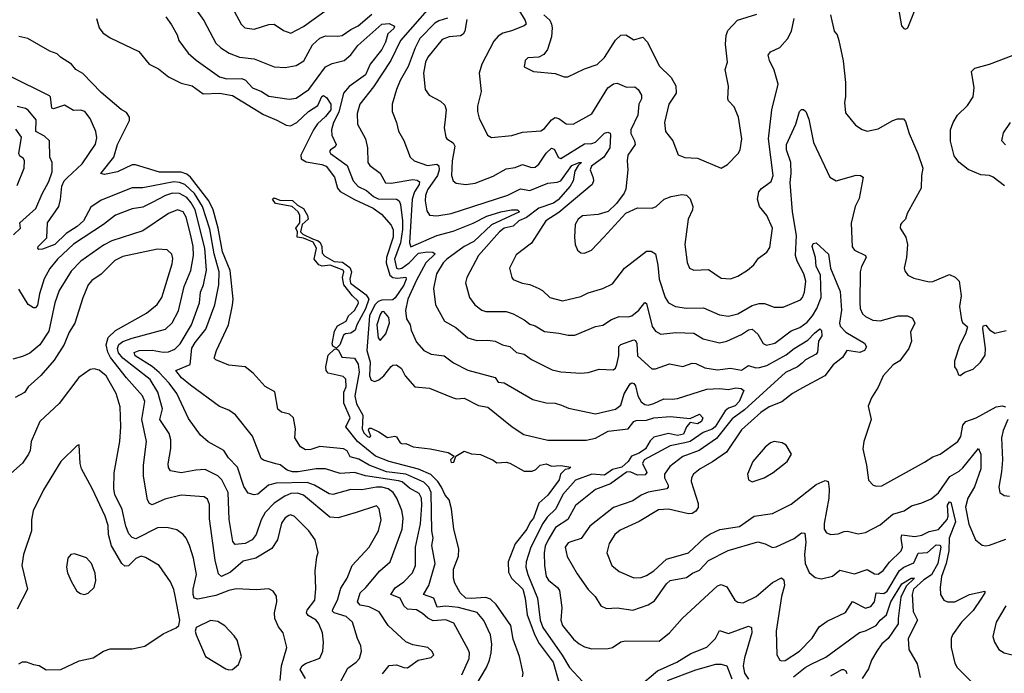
# Model space of a CAD drawing. Extents: x 1246230 to 1426786, y 660032 to 763141.
# Tile 401 of 566: x 1391219 to 1396616, y 684344 to 687929. Entities that reach past the tile are written whole.
import ezdxf

# ---------------------------------------------------------------- set-up
doc = ezdxf.new("R2010")
doc.units = 0

msp = doc.modelspace()

# ---------------------------------------------------------------- linework, layer by layer
at = {"layer": '0CON10XD'}
for points in [[(1392122.5, 688075), (1392228.2, 687925), (1392295, 687800.5), (1392321.1, 687775), (1392367.1, 687745), (1392423.2, 687723.2), (1392505, 687713.4), (1392615, 687670), (1392675, 687666.9), (1392735, 687677.9), (1392776.8, 687703.2), (1392825, 687791.8), (1392865, 687827.2), (1392895, 687840.3), (1392962.4, 687837.6), (1392987.6, 687842.4), (1393034.7, 687875.3), (1393075, 687894.6), (1393150.2, 687959.8)], [(1392394.3, 687975), (1392433.4, 687903.4), (1392453.3, 687885), (1392505, 687876.9), (1392585, 687902.7), (1392614.5, 687904.5), (1392665, 687869.5), (1392705, 687855.7), (1392775, 687892.3), (1392904.2, 687985)], [(1393465, 687996.2), (1393306.5, 687815), (1393254.5, 687705.5), (1393158.6, 687561.4), (1393084.4, 687465.6), (1393069.1, 687415), (1393070, 687355), (1393114.5, 687275), (1393125, 687226.2), (1393127.5, 687145), (1393139.2, 687129.2), (1393195, 687086.7), (1393225, 687034.5), (1393255, 687031.4), (1393375, 687052.3), (1393398.7, 687048.7), (1393410, 687040), (1393408.7, 687025), (1393383.9, 686985), (1393370.6, 686945), (1393356.7, 686705), (1393363.7, 686683.6), (1393505.8, 686744.2), (1393595, 686768.1), (1393705, 686813.4), (1393778.9, 686851.1), (1393855.9, 686874.1), (1393915.6, 686885.6), (1393947.5, 686885), (1393958.6, 686875), (1393805, 686802.9), (1393707.7, 686712.3), (1393656.4, 686685), (1393560.9, 686615), (1393540.8, 686595), (1393503.3, 686535), (1393487.2, 686455), (1393498.5, 686365), (1393546.9, 686275), (1393609.5, 686239.5), (1393675, 686182.9), (1393725, 686169.6), (1393785, 686171.2), (1393824.6, 686164.6), (1393865, 686145.5), (1393905, 686136.2), (1393942.5, 686102.5), (1393984.7, 686094.7), (1394025, 686064.5), (1394138.8, 686008.8), (1394185, 685997.1), (1394295, 685989.6), (1394335, 685993.8), (1394395, 686012.2), (1394472.1, 686007.9), (1394485, 686018), (1394492.7, 686037.3), (1394503, 686087), (1394503.2, 686136.8), (1394515, 686147.1), (1394585, 686172.3), (1394595, 686169.4), (1394602.8, 686152.8), (1394605, 686084.6), (1394685, 686014.4), (1394705, 686014.5), (1394781.3, 686041.3), (1394855, 686026.5), (1394905, 686045.4), (1394925, 686042.7), (1394975, 686019.2), (1395045, 686008.9), (1395115, 686017.1), (1395175, 686005.5), (1395215, 686031.8), (1395255, 686019.8), (1395275, 686020.3), (1395315, 686032.4), (1395420.4, 686089.6), (1395465, 686125.9), (1395539.5, 686170.5), (1395575, 686210.2), (1395605, 686233.1), (1395613.8, 686223.8), (1395616, 686195), (1395596.9, 686165), (1395591.8, 686105), (1395585, 686094.1), (1395526.6, 686063.4), (1395507.5, 686045), (1395482.2, 686025), (1395416, 685994), (1395191.5, 685788.5), (1395125, 685739.8), (1395039.1, 685630.9), (1394943.8, 685566.2), (1394855, 685533.6), (1394782.7, 685477.3), (1394753.3, 685435), (1394754.1, 685415), (1394773.1, 685375), (1394774.5, 685365), (1394767.1, 685355), (1394663.4, 685336.6), (1394625, 685320.4), (1394580.8, 685289.1), (1394475, 685252.2), (1394345, 685151.2), (1394296.6, 685083.4), (1394245, 685067.3), (1394225, 685058.6), (1394209.4, 685035), (1394219.4, 684985), (1394275, 684889.5), (1394335, 684802.9), (1394372.9, 684765), (1394404.5, 684714.5), (1394435, 684699.4), (1394495, 684703.1), (1394580.6, 684689.4), (1394665, 684720), (1394699, 684741), (1394764.1, 684835), (1394785, 684853.1), (1394875, 684869.2), (1394907.2, 684892.7), (1394945, 684910), (1394995, 684962), (1395103.2, 685016.8), (1395265, 685064.5), (1395305, 685054.4), (1395345, 685034), (1395365, 685037.5), (1395465, 685083.1), (1395505, 685114.7), (1395523.1, 685113.1), (1395527.5, 685062.5), (1395520.3, 684995), (1395525, 684946.7), (1395547, 684897), (1395578.9, 684868.9), (1395615, 684861.1), (1395675, 684877.1), (1395715, 684910), (1395795, 684889.5), (1395865, 684912.3), (1395905, 684889.1), (1395925, 684888.2), (1395952.9, 684907.1), (1395986.3, 684953.7), (1396051.8, 685015), (1396057.6, 685035), (1396050.7, 685085), (1396055, 685102.5), (1396125, 685094), (1396165, 685101.6), (1396205, 685122.1), (1396255, 685132.4), (1396302.8, 685187.2), (1396307.7, 685205), (1396304.3, 685265), (1396315, 685283.3), (1396322.9, 685282.9), (1396348.3, 685175), (1396313.4, 685085), (1396311.5, 685015), (1396297.9, 684945), (1396272.2, 684875), (1396265.5, 684815), (1396267.1, 684775), (1396285, 684744.2), (1396305.5, 684735.5), (1396345, 684736.2), (1396425, 684775.4), (1396510, 684795), (1396510, 684785), (1396492.1, 684755), (1396445, 684687.7), (1396381.1, 684625), (1396331.9, 684555), (1396325.7, 684535), (1396325.6, 684485), (1396345, 684398.8), (1396358, 684375), (1396455, 684277.8)], [(1393954.1, 687985), (1393990, 687925), (1393995.2, 687904.8), (1393984.4, 687895), (1393915, 687867.2), (1393868, 687855), (1393842.2, 687837.8), (1393818.9, 687811.1), (1393751.5, 687685), (1393738.1, 687635), (1393749.5, 687535), (1393728.5, 687455), (1393728.5, 687425), (1393738.3, 687388.3), (1393783.8, 687295), (1393805, 687282), (1393916.2, 687293.8), (1393975, 687312.5), (1394075, 687320), (1394095, 687331.1), (1394135, 687380.4), (1394155, 687392.2), (1394175, 687386.8), (1394215, 687356.7), (1394253.6, 687356.4), (1394355, 687412.2), (1394443.2, 687555), (1394475, 687577.8), (1394495, 687580.6), (1394545, 687558.9), (1394590.2, 687560.2), (1394610, 687545), (1394627.8, 687515), (1394627.9, 687495), (1394613.3, 687465), (1394606.7, 687405), (1394570, 687325), (1394569.3, 687305), (1394590, 687265), (1394593.1, 687245), (1394553.3, 687185), (1394548.9, 687155), (1394553.3, 687105), (1394541.3, 686998.7), (1394532.7, 686977.3), (1394490, 686920), (1394445, 686877.5), (1394390.3, 686859.7), (1394305, 686852.2), (1394280, 686835), (1394264.4, 686805), (1394260, 686735), (1394264.3, 686695), (1394276, 686665), (1394295, 686649.2), (1394315, 686648.6), (1394353.8, 686665), (1394420.8, 686735), (1394542.3, 686867.7), (1394605, 686897.1), (1394686.7, 686895), (1394707.5, 686905), (1394752, 686945), (1394790.2, 686959.8), (1394849.1, 686969.1), (1394875, 686966.9), (1394895, 686946), (1394909.5, 686905), (1394906.5, 686885), (1394883.6, 686835), (1394864.4, 686695), (1394877, 686597), (1394891.2, 686565), (1394915, 686554), (1394995, 686558.9), (1395065, 686511.9), (1395115, 686506.7), (1395155, 686521.9), (1395209.2, 686555), (1395242.5, 686585), (1395269.1, 686620.9), (1395315, 686654), (1395330.9, 686679.1), (1395345.4, 686785), (1395314.6, 686855), (1395274.5, 686905)], [(1394093.1, 687955), (1394125.4, 687925.4), (1394133.5, 687905), (1394138.1, 687885), (1394134.4, 687835), (1394112.5, 687765), (1394092.7, 687737.3), (1394065, 687723.8), (1394005, 687720), (1393990, 687705), (1393985, 687670), (1394035, 687643.8), (1394155, 687634.3), (1394204.2, 687615.8), (1394224.2, 687615.8), (1394315, 687660), (1394385, 687682.5), (1394425, 687721.4), (1394485, 687815.6), (1394515, 687844.3), (1394542.5, 687845), (1394585, 687818), (1394635, 687833.8), (1394660, 687805), (1394724.4, 687675), (1394790.9, 687610.9), (1394815.4, 687565.4), (1394818.1, 687525), (1394778.1, 687465), (1394754.4, 687365), (1394758.6, 687315), (1394798.6, 687265), (1394827.7, 687187.7), (1394865, 687172.9), (1394935, 687169.4), (1395065, 687113.8), (1395098.8, 687135), (1395157.5, 687195), (1395167.5, 687215), (1395177.1, 687275), (1395158.6, 687395), (1395135, 687450), (1395104.2, 687484.2), (1395101.2, 687495), (1395103.9, 687563.9), (1395086.2, 687655), (1395098.8, 687695), (1395087.8, 687795), (1395091.4, 687841.4), (1395101.1, 687868.9), (1395154.4, 687925.6), (1395260.3, 687959.7)], [(1396035, 688000), (1396053.3, 687895), (1396065, 687880), (1396075, 687877.5), (1396087.5, 687885), (1396123.9, 687976.1)], [(1391640.4, 687935), (1391654.9, 687884.9), (1391675, 687857.2), (1391715, 687830), (1391871.4, 687755), (1391929.4, 687685), (1391979.7, 687659.7), (1392035, 687614.6), (1392105, 687580.9), (1392165, 687565.3), (1392225, 687522.2), (1392315, 687526.4), (1392385, 687512.1), (1392555, 687409), (1392628.5, 687378.5), (1392679.7, 687349.7), (1392703.1, 687346.9), (1392738.8, 687365), (1392802.7, 687425), (1392852.6, 687457.4), (1392875, 687507.9), (1392885, 687512.9), (1392901.7, 687501.7), (1392925.1, 687465), (1392924.7, 687435), (1392895, 687397.2), (1392851.6, 687358.4), (1392830.3, 687325), (1392760, 687185), (1392761.2, 687165), (1392788.8, 687148.8), (1392875, 687135.2), (1392898.8, 687125), (1392944.2, 687065), (1392961, 687005), (1392976.1, 686986.1), (1393055, 686941.6), (1393156.7, 686895), (1393202.2, 686862.2), (1393255, 686801.8), (1393266.5, 686776.5), (1393266.9, 686735), (1393230.2, 686625), (1393228.8, 686595), (1393247.9, 686527.9), (1393265, 686514.5), (1393290.6, 686510.6), (1393335, 686515.9), (1393337.2, 686505), (1393325, 686473.1), (1393277.3, 686402.7), (1393265, 686392.9), (1393205, 686390.7), (1393185, 686383.6), (1393165, 686364.5), (1393136.5, 686305), (1393121.3, 686115), (1393141, 686051), (1393137.5, 685975), (1393145, 685951.8), (1393165, 685943.5), (1393186.9, 685953.1), (1393215.4, 685975), (1393255, 686027.1), (1393265, 686034.3), (1393285, 686035.7), (1393311.4, 686015), (1393332.5, 685975), (1393385, 685914.4), (1393465, 685907.7), (1393595, 685855.5), (1393615, 685850), (1393655, 685852.5), (1393735, 685811.8), (1393785, 685803.8), (1393919.4, 685695), (1393983, 685653), (1394115, 685622.1), (1394325, 685622.8), (1394375, 685633.6), (1394445, 685671.6), (1394555, 685683.8), (1394585.5, 685724.5), (1394599, 685731), (1394655, 685732.9), (1394695.2, 685745.2), (1394785, 685751.5), (1394895, 685741.2), (1394945, 685765.8), (1394964.5, 685745), (1394957.3, 685725), (1394935, 685712.9), (1394895, 685720), (1394874.6, 685695.4), (1394857.5, 685655), (1394825, 685648.6), (1394775, 685659.4), (1394695, 685638.1), (1394675, 685618.8), (1394649.6, 685575), (1394615, 685551.9), (1394573.3, 685535), (1394555.3, 685505.3), (1394520.2, 685475), (1394468.7, 685461.3), (1394425, 685431.1), (1394355, 685435.8), (1394265, 685403.8), (1394196.5, 685325), (1394157.6, 685245), (1394110.3, 685199.7), (1394087, 685165), (1394020.9, 685035), (1393995.3, 684955), (1393994.2, 684925), (1394005.2, 684885), (1394057.5, 684755), (1394072.7, 684635), (1394086.3, 684595), (1394193.1, 684443.1), (1394232.7, 684375), (1394305, 684299.4)], [(1392020.8, 687945), (1392051.4, 687901.4), (1392082.9, 687845), (1392092.2, 687815), (1392143.1, 687745), (1392186.3, 687706.3), (1392314.5, 687615), (1392355, 687603.9), (1392437.1, 687607.1), (1392456.8, 687596.8), (1392495, 687555.3), (1392544.8, 687534.8), (1392585, 687510), (1392696.9, 687493.1), (1392735, 687498.8), (1392805, 687545.4), (1392895, 687671.1), (1392931.2, 687688.8), (1392997.1, 687705), (1393035, 687735.8), (1393073.4, 687786.6), (1393205, 687903.5), (1393245, 687908.6), (1393272.9, 687892.9), (1393269.9, 687880.1), (1393237.9, 687852.1), (1393224.3, 687805.7), (1393205, 687765.5), (1393140.4, 687685), (1393115, 687625.5), (1393025, 687562), (1392994.8, 687525), (1392968.9, 687421.1), (1392939.2, 687365), (1392928.9, 687325), (1392931, 687295), (1392954.6, 687245), (1392948.4, 687231.6), (1392922.9, 687215), (1392917.8, 687205), (1392923.5, 687195), (1393015, 687128.5), (1393047.5, 687045), (1393075, 687013.2), (1393121, 686991), (1393159.1, 686959.1), (1393185, 686946.1), (1393284.4, 686944.4), (1393298.4, 686935), (1393306.2, 686915), (1393317.7, 686825), (1393317.7, 686777.7), (1393306.2, 686705), (1393274.1, 686615), (1393285, 686565.9), (1393295, 686561.3), (1393314.7, 686565.3), (1393354.9, 686595), (1393405, 686647.3), (1393455.4, 686655.4), (1393484.1, 686654.1), (1393497.3, 686645), (1393446.2, 686595), (1393395, 686500.7), (1393346.6, 686395), (1393333.8, 686333.8), (1393338.7, 686288.7), (1393360, 686255), (1393365.5, 686225), (1393395, 686160), (1393435, 686114.4), (1393475, 686093.3), (1393545.3, 686085.3), (1393596.8, 686046.8), (1393675, 686006.1), (1393825, 685965.8), (1393841.1, 685941.1), (1393875, 685936.5), (1394031.2, 685845), (1394105, 685826.5), (1394155, 685825.5), (1394188.8, 685815), (1394227.4, 685797.4), (1394375, 685767.3), (1394485, 685792.5), (1394515, 685814.5), (1394532.6, 685877.4), (1394565, 685930.5), (1394575, 685936.2), (1394585, 685933.8), (1394595, 685920), (1394607.2, 685865), (1394625, 685831.8), (1394645, 685818), (1394665, 685815.3), (1394695, 685822.7), (1394750.1, 685849.9), (1394795, 685846.9), (1394825, 685851.8), (1394985, 685901.5), (1395055, 685906.5), (1395105, 685900.7), (1395145, 685909.5), (1395174.2, 685905), (1395188.8, 685895), (1395163.2, 685835), (1395140.1, 685809.9), (1395105, 685798.8), (1395085.8, 685784.2), (1395032, 685695), (1395015, 685682.8), (1394965, 685664.9), (1394895.2, 685614.8), (1394865, 685607.1), (1394785, 685592), (1394642.5, 685515), (1394633.5, 685495), (1394656.5, 685445), (1394648.4, 685431.6), (1394605, 685430), (1394565, 685448.3), (1394545, 685447.7), (1394457, 685383), (1394375, 685351.8), (1394265, 685264.5), (1394222.9, 685187.1), (1394156.1, 685143.9), (1394115.2, 685075), (1394100.3, 685040.3), (1394093.7, 685005), (1394096.1, 684935), (1394105.9, 684875), (1394117.7, 684855), (1394167.8, 684815), (1394178.2, 684798.2), (1394190.8, 684705), (1394186.2, 684635), (1394195, 684605.8), (1394255, 684531.1), (1394285.8, 684505), (1394315, 684488.5), (1394355, 684478.5), (1394445, 684479.5), (1394468.8, 684485), (1394513.8, 684516.2), (1394537.4, 684522.6), (1394725, 684520), (1394780.8, 684565), (1394851.2, 684645), (1395045, 684823.3), (1395065, 684830), (1395095, 684817.5), (1395140, 684745), (1395155, 684734.5), (1395185, 684730), (1395256.5, 684765), (1395345, 684841.5), (1395395, 684867.5), (1395406.9, 684856.9), (1395410.6, 684825), (1395395.2, 684765), (1395365.6, 684575), (1395368.9, 684445), (1395386.4, 684416.4), (1395395, 684411.4), (1395415, 684414.5), (1395493.8, 684465), (1395563.7, 684536.4), (1395601.7, 684598.3), (1395645, 684630), (1395745, 684676.9), (1395785, 684738.1), (1395855, 684700.9), (1395885, 684709.7), (1395904.7, 684735), (1395913.6, 684785), (1395955, 684781.5), (1395975, 684794.3), (1396042.2, 684907.8), (1396065.1, 684924.9), (1396120.4, 684949.6), (1396145, 685001.8), (1396195, 685006.9), (1396242.6, 685047.4), (1396265, 685047.3), (1396268.8, 685035), (1396251.5, 684945), (1396217.1, 684882.9), (1396175, 684856.1), (1396118.9, 684805), (1396111.9, 684775), (1396116.9, 684683.1)], [(1393563.6, 687936.4), (1393517.2, 687922.8), (1393495, 687908.9), (1393412.7, 687825), (1393386.2, 687773.8), (1393348.3, 687671.7), (1393304, 687595), (1393284.2, 687545.8), (1393261.5, 687465), (1393261.5, 687425), (1393284.5, 687364.5), (1393295, 687316.7), (1393325.5, 687265.5), (1393359.4, 687175), (1393380.8, 687155), (1393455, 687128.1), (1393505, 687137.1), (1393517.5, 687127.5), (1393519.2, 687105), (1393509.3, 687075), (1393455.2, 686995), (1393443.9, 686965), (1393441.9, 686935), (1393450.8, 686880.8), (1393466.4, 686856.4), (1393505, 686853.1), (1393583.8, 686865), (1393894, 686966), (1393965, 687001.8), (1394015, 686991.6), (1394115, 687031.5), (1394165, 687036.7), (1394184.6, 687045.4), (1394245, 687128.1), (1394285, 687146), (1394298.2, 687145), (1394280.9, 687129.1), (1394262.1, 687097.9), (1394252.4, 687045), (1394236.1, 687015), (1394170, 686940), (1394145, 686921.7), (1394064.7, 686895.3), (1393997.1, 686842.9), (1393954.8, 686825), (1393925, 686796.1), (1393875.5, 686785), (1393848.8, 686765), (1393734.4, 686635), (1393670.8, 686515), (1393662.9, 686485), (1393685.4, 686405.4), (1393714.3, 686365), (1393752, 686335), (1393775, 686327.8), (1393885, 686327.5), (1393925, 686315.5), (1393985, 686282.5), (1394015, 686258.2), (1394045, 686249.5), (1394095, 686217.8), (1394175, 686210), (1394225, 686197.5), (1394262.4, 686197.6), (1394375, 686245.6), (1394415, 686253.5), (1394462.5, 686285), (1394505, 686301.2), (1394555, 686298.1), (1394575, 686304.4), (1394613.6, 686335), (1394645, 686377.8), (1394655, 686371.2), (1394686.8, 686246.8), (1394705, 686221.1), (1394733.1, 686203.1), (1394815, 686212.5), (1394915, 686208.5), (1394965, 686178), (1395055, 686156.1), (1395095, 686165.9), (1395175, 686201.2), (1395215, 686227.2), (1395235, 686231.1), (1395265, 686204.5), (1395295, 686152), (1395313.4, 686143.4), (1395358.6, 686155), (1395448.5, 686221.5), (1395495, 686240.6), (1395535, 686269.7), (1395565, 686304.7), (1395588.5, 686345), (1395612.3, 686405), (1395608.4, 686528.4), (1395585, 686575.8), (1395580.5, 686625), (1395562.8, 686685), (1395568.7, 686701.3), (1395585, 686704.4), (1395652.7, 686642.7), (1395662.7, 686565), (1395717.1, 686437.1), (1395723, 686335), (1395712.3, 686265), (1395717.2, 686247.2), (1395748.5, 686215), (1395850.8, 686155), (1395860, 686135), (1395850.6, 686115), (1395825, 686103.8), (1395753.8, 686115), (1395730, 686075), (1395678.1, 686035), (1395632.9, 685975), (1395510.7, 685909.3), (1395455, 685879.2), (1395396.5, 685833.5), (1395326.9, 685805), (1395282.3, 685775), (1395175, 685679.2), (1395092.9, 685557.1), (1395017, 685503), (1394949.5, 685465), (1394912.5, 685435), (1394900.9, 685415), (1394899.1, 685395), (1394937.5, 685275), (1394937.3, 685252.7), (1394925, 685232.5), (1394905, 685220.6), (1394885, 685217.5), (1394775, 685244.1), (1394720.4, 685239.6), (1394615, 685176.7), (1394511.5, 685128.5), (1394481.1, 685105), (1394451.1, 685055), (1394437.8, 685005), (1394464.3, 684935), (1394505, 684901.9), (1394585, 684866.4), (1394625, 684869.1), (1394655, 684879.6), (1394695, 684905.4), (1394765, 684970), (1394885.8, 685004.2), (1394975, 685088.2), (1395002.9, 685107.1), (1395057.1, 685132.9), (1395165, 685149.6), (1395245, 685205.8), (1395345, 685220), (1395448.8, 685271.2), (1395585, 685380), (1395635, 685400.8), (1395651.2, 685395), (1395656.2, 685355), (1395653.8, 685305), (1395628.2, 685165), (1395629.4, 685135), (1395642.5, 685115), (1395665, 685105.6), (1395705, 685109.5), (1395739.1, 685120.9), (1395757, 685123), (1395815, 685107.8), (1395855, 685115.6), (1395935, 685158.9), (1396005, 685216.4), (1396067.5, 685235), (1396108.3, 685261.7), (1396165, 685277.8), (1396215, 685301.2), (1396255, 685333.8), (1396317.5, 685422.5), (1396368.4, 685451.6), (1396389.1, 685470.9), (1396475, 685577.5), (1396488.4, 685545), (1396486.7, 685465), (1396453.5, 685366.5), (1396416.7, 685305), (1396403.3, 685255), (1396422.4, 685162.4), (1396458.6, 685075), (1396495, 685045.8), (1396515, 685041.9), (1396535, 685046.9), (1396625, 685080)], [(1393669.3, 687930.7), (1393658.5, 687865), (1393650, 687850), (1393635, 687840.4), (1393573.8, 687835), (1393535, 687820.3), (1393456.9, 687723.1), (1393444, 687695), (1393432.3, 687635), (1393441.5, 687545), (1393464.6, 687514.6), (1393525, 687481.4), (1393549.8, 687459.8), (1393556.5, 687435), (1393550.5, 687380.5), (1393546.7, 687335), (1393554.5, 687284.5), (1393560, 687275), (1393595, 687252.9), (1393604.2, 687235), (1393590.3, 687155), (1393586.2, 687075), (1393594.6, 687044.6), (1393611.2, 687031.2), (1393664.6, 687024.6), (1393715, 687032.5), (1393815, 687070.4), (1393885, 687110), (1393935, 687117.7), (1393975, 687134.6), (1394025, 687117.7), (1394045, 687119.2), (1394065, 687136.4), (1394105, 687196.8), (1394135, 687223.5), (1394149.3, 687219.3), (1394173.3, 687173.3), (1394185, 687168.2), (1394315, 687248.7), (1394355, 687250), (1394375, 687257.5), (1394425, 687306.5), (1394442.5, 687312.5), (1394455, 687306), (1394458.2, 687295), (1394453.5, 687225), (1394421.2, 687175), (1394353.1, 687125), (1394347.1, 687105), (1394361.9, 687061.9), (1394365.3, 687044.7), (1394357.1, 687025), (1394175, 686871.6), (1394103.3, 686825), (1394025, 686702.5), (1393940.7, 686639.3), (1393904.3, 686565), (1393916, 686515), (1393925, 686504.4), (1393973.1, 686483.1), (1394015.4, 686475.4), (1394065, 686454.3), (1394085, 686442.9), (1394124.7, 686404.7), (1394195, 686386.5), (1394295, 686411.2), (1394335, 686430.7), (1394416.2, 686453.8), (1394469.2, 686480.8), (1394534.7, 686565.3), (1394655, 686660), (1394679.8, 686659.8), (1394704.7, 686644.7), (1394717.2, 686582.8), (1394724.7, 686505), (1394756.9, 686405), (1394776.4, 686376.4), (1394813.3, 686355), (1394875, 686346.7), (1394968.1, 686348.1), (1395055, 686309.1), (1395105, 686303.1), (1395155, 686314.6), (1395235, 686360.7), (1395272.7, 686372.7), (1395302.5, 686372.5), (1395355, 686352.5), (1395405, 686352.2), (1395498.6, 686391.4), (1395510.4, 686405), (1395521.5, 686435), (1395527.6, 686495), (1395517.8, 686535), (1395481, 686605), (1395472.2, 686635), (1395476.5, 686745), (1395454.5, 686875.5), (1395441.7, 687035), (1395447.3, 687085), (1395445.3, 687144.8), (1395422.2, 687215), (1395422.3, 687245), (1395472.9, 687355), (1395494.5, 687425), (1395505, 687435.6), (1395515, 687435.6), (1395527.5, 687425), (1395545, 687383.3), (1395570.9, 687255), (1395660.8, 687065), (1395695, 687044.3), (1395805, 687076.7), (1395827.5, 687075), (1395843.3, 687065), (1395821.1, 686948.9), (1395799.6, 686905), (1395777, 686813), (1395782.6, 686682.6), (1395795.3, 686665.3), (1395855.9, 686635.9), (1395859.4, 686625), (1395834.3, 686575.7), (1395826.8, 686545), (1395824.6, 686375), (1395826.2, 686345), (1395838.9, 686315), (1395855, 686300), (1395895, 686281.1), (1395935, 686277.5), (1396035, 686304.6), (1396085, 686304.6), (1396112.2, 686292.2), (1396125.6, 686265), (1396102.9, 686215), (1396106.7, 686165), (1396092.7, 686125), (1396043.3, 686056.7), (1396007.5, 686035), (1395952, 685975), (1395925, 685912.5), (1395888, 685855), (1395870.7, 685809.3), (1395885.8, 685735), (1395845.8, 685615.8), (1395840.9, 685575), (1395861.5, 685485), (1395872.4, 685402.4), (1395896.7, 685375), (1395915, 685369.4), (1395945, 685371.1), (1396178.9, 685501.1), (1396225, 685530.6), (1396265, 685545.8), (1396360.8, 685615), (1396378, 685642), (1396388.4, 685705), (1396404.8, 685725.2), (1396462.9, 685745), (1396572, 685805), (1396605, 685811.2), (1396622.5, 685805)], [(1395274.5, 686905), (1395263.1, 686945), (1395270, 686985), (1395285, 687002.9), (1395338.3, 687041.7), (1395349.6, 687075), (1395323.4, 687275), (1395342.5, 687435), (1395376.2, 687575), (1395355, 687651.2), (1395329.5, 687705), (1395322.5, 687735), (1395335, 687752.2), (1395385, 687776.2), (1395427.1, 687822.9), (1395450.3, 687865), (1395464.1, 687935)], [(1395663.3, 687955), (1395683.3, 687865), (1395700, 687845), (1395710, 687815), (1395732.6, 687702.6), (1395745.7, 687585), (1395746, 687505), (1395740, 687475), (1395745, 687417.5), (1395799.7, 687349.7), (1395836.4, 687326.4), (1395865, 687318.1), (1395925, 687329.6), (1396005, 687376.4), (1396030, 687385), (1396064.6, 687384.6), (1396075, 687371.2), (1396093.9, 687303.9), (1396142.9, 687195), (1396169.2, 687115), (1396161.9, 687075), (1396161.4, 687005), (1396084.2, 686865), (1396075, 686833.8), (1396055, 686813.8), (1396048, 686805), (1396046, 686785), (1396075.7, 686735), (1396085.7, 686695), (1396080.6, 686625), (1396068, 686565), (1396070.5, 686550.5), (1396087.3, 686527.3), (1396120.3, 686510.3), (1396205, 686490.8), (1396225, 686493.1), (1396315, 686531.9), (1396347.1, 686517.1), (1396368.8, 686495), (1396379.2, 686415), (1396370.8, 686355), (1396382.3, 686282.3), (1396387.7, 686267.7), (1396413.8, 686243.8), (1396403.1, 686205), (1396372.5, 686145), (1396343.8, 686055), (1396342.5, 686025), (1396356.7, 686006.7), (1396365, 685980), (1396375, 685977.5), (1396400, 685995), (1396445, 686012.5), (1396485, 686050), (1396510.7, 686089.3), (1396513.8, 686125), (1396497.8, 686235), (1396500.3, 686249.7), (1396515, 686252.5), (1396535, 686227.5), (1396565, 686210), (1396626.1, 686223.9)], [(1393685, 684217.5), (1393778.8, 684375), (1393795.3, 684415), (1393803.3, 684455), (1393806.7, 684503.3), (1393800.8, 684555), (1393763.3, 684633.3), (1393726.9, 684676.9), (1393625, 684704.6), (1393555, 684711.2), (1393506.9, 684706.9), (1393489.7, 684755), (1393433.3, 684775), (1393462.7, 684825), (1393496.7, 684945), (1393477.9, 685045), (1393484.8, 685085), (1393478.5, 685125), (1393474.9, 685335), (1393462.3, 685365), (1393435, 685391.3), (1393336.6, 685436.6), (1393229.4, 685449.4), (1393135, 685484.4), (1393078.7, 685518.6), (1393030.8, 685530.8), (1393014.2, 685564.2), (1392995, 685574.6), (1392865, 685587.4), (1392815, 685571.8), (1392785, 685569.2), (1392757.8, 685585), (1392726.9, 685635), (1392730.4, 685685), (1392720, 685745), (1392698.6, 685765), (1392655, 685776.9), (1392635, 685792.5), (1392617.6, 685887.6), (1392565, 685917.5), (1392499.7, 685989.7), (1392455.5, 686025.5), (1392365, 686034), (1392295, 686062.5), (1392285, 686072.5), (1392297.5, 686115), (1392363.6, 686255), (1392386.2, 686363.8), (1392389.4, 686395), (1392372.4, 686552.4), (1392331.5, 686655), (1392307.6, 686785), (1392280.1, 686885), (1392256.3, 686935), (1392154.8, 687065), (1392135, 687080.9), (1392105, 687092.8), (1391985, 687092.1), (1391853.2, 687133.2), (1391835, 687133.5), (1391755, 687094.2), (1391685, 687078.9), (1391664.2, 687085), (1391734.6, 687175), (1391755.3, 687245), (1391821.4, 687375), (1391821.4, 687395), (1391805, 687420), (1391775, 687435.8), (1391665, 687528.6), (1391565, 687633.1), (1391526.7, 687655), (1391502.5, 687685), (1391443.3, 687723.3), (1391425, 687742), (1391385, 687755.8), (1391263.3, 687825), (1391215, 687835.7)], [(1396617.8, 687017.8), (1396555, 687065.6), (1396535, 687073.3), (1396487.6, 687077.6), (1396417.4, 687107.4), (1396366.4, 687146.4), (1396341.4, 687181.4), (1396322, 687262), (1396321.1, 687325), (1396335.7, 687365), (1396359.2, 687405), (1396415, 687458), (1396445.7, 687505), (1396451.4, 687555), (1396435.7, 687645), (1396455, 687662.2), (1396535, 687685.5), (1396665, 687733.8)], [(1393642.7, 684335), (1393683.3, 684425), (1393683.9, 684455), (1393676.9, 684475), (1393598.1, 684618.1), (1393555, 684636.2), (1393485, 684631.3), (1393456.3, 684646.3), (1393427.5, 684672.5), (1393395, 684692.1), (1393345, 684695.3), (1393324.4, 684714.4), (1393305.5, 684755.5), (1393254.5, 684775), (1393276.7, 684813.3), (1393324.2, 684845.8), (1393371.8, 684895), (1393388.8, 684935), (1393388.1, 685035), (1393416.1, 685163.9), (1393424.4, 685265), (1393422.2, 685305), (1393409, 685329), (1393355, 685360), (1393315, 685393.3), (1393295, 685400), (1393115, 685426.2), (1393055, 685444.3), (1392975, 685439.2), (1392895, 685465.3), (1392845, 685464.8), (1392745, 685447.9), (1392715, 685448.7), (1392685, 685458.6), (1392647, 685487), (1392623.4, 685493.4), (1392555, 685512.5), (1392542.7, 685522.7), (1392495, 685644.3), (1392402.2, 685762.2), (1392365, 685787.1), (1392315, 685806.9), (1392155, 685924.2), (1392106.6, 685965), (1392074.2, 686005), (1392153, 686037), (1392163.6, 686126.4), (1392181.7, 686158.3), (1392239.2, 686230.8), (1392288, 686365), (1392310.6, 686475), (1392313, 686545), (1392284.7, 686644.7), (1392260.9, 686779.1), (1392221.5, 686905), (1392178.1, 686975), (1392125, 687025.1), (1392095, 687036.6), (1392065, 687038.6), (1391895, 687005.8), (1391835, 687007.4), (1391665, 686939.2), (1391610, 686900), (1391569.5, 686825), (1391535, 686795.2), (1391473.6, 686756.4), (1391411.1, 686695), (1391345, 686669.4), (1391325, 686668.8), (1391318.8, 686675), (1391320.8, 686685), (1391368.4, 686731.6), (1391370.8, 686815), (1391433.5, 686905), (1391443.4, 686943.4), (1391449.4, 687015), (1391463.2, 687045), (1391478.6, 687061.4), (1391561.2, 687138.8), (1391634.7, 687245.3), (1391641.5, 687281.5), (1391635.7, 687315), (1391605, 687386), (1391575.7, 687425), (1391555, 687433.1), (1391515, 687430.6), (1391465, 687460.6), (1391405, 687440.6), (1391395, 687444.2), (1391387.7, 687505), (1391381.9, 687511.9), (1391165, 687618.9)], [(1391185, 686747.9), (1391223.8, 686785), (1391219.6, 686815), (1391307, 686893), (1391343.2, 686973.2), (1391378.8, 687041.2), (1391397.7, 687095), (1391397.5, 687145), (1391384.7, 687174.7), (1391382, 687265), (1391355, 687290), (1391307.5, 687315), (1391308.9, 687378.9), (1391265, 687432.7), (1391251.8, 687441.8), (1391205, 687452.9)], [(1391205, 687018.9), (1391244.6, 687115), (1391245, 687156.2), (1391238.6, 687168.6), (1391220.5, 687180.5), (1391215.3, 687195), (1391229.7, 687285), (1391198.6, 687328.6)], [(1396622.4, 687242.4), (1396603.1, 687265), (1396612.3, 687307.7), (1396649.4, 687365)], [(1392080.8, 685879.2), (1392039.3, 685935), (1391984.1, 685994.1), (1391945, 686026.8), (1391852.6, 686085), (1391847.3, 686102.7), (1391875, 686113.5), (1391945, 686116.9), (1392005, 686105.7), (1392035, 686107.4), (1392069, 686121), (1392098.4, 686151.6), (1392161.4, 686255), (1392204.8, 686375), (1392211.1, 686435), (1392226.2, 686475), (1392243.3, 686555), (1392233.3, 686675), (1392181.2, 686885), (1392159.1, 686925), (1392135, 686953.3), (1392095, 686975.9), (1392056.7, 686976.7), (1392017.7, 686965), (1391945.6, 686925.6), (1391895, 686900.3), (1391835, 686891.1), (1391744, 686856), (1391678.2, 686805), (1391515, 686698.1), (1391427.3, 686615), (1391385.2, 686564.8), (1391352.9, 686507.1), (1391327.6, 686425), (1391316.7, 686363.3), (1391305, 686348.5), (1391295, 686348.2), (1391266.4, 686366.4), (1391215, 686451.1)], [(1392955, 686126.7), (1392935, 686138.1), (1392931.4, 686151.4), (1392945, 686220), (1392960.8, 686249.2), (1393008.6, 686275), (1393022, 686305), (1393055, 686333.1), (1393076.2, 686373.8), (1393075.3, 686385), (1393043.3, 686413.3), (1392996.7, 686475), (1392987.8, 686515), (1392995.4, 686545), (1392992.2, 686555), (1392921.7, 686581.7), (1392876.8, 686576.8), (1392859.1, 686585), (1392833.2, 686615), (1392845.4, 686675), (1392827.9, 686707.9), (1392775, 686730), (1392740, 686735), (1392741.8, 686765), (1392733.4, 686785), (1392755.6, 686814.4), (1392753.9, 686855), (1392745.7, 686875.7), (1392713.6, 686903.6), (1392621, 686921), (1392605.6, 686944.4), (1392615, 686951.1), (1392645, 686939), (1392715, 686936.7), (1392741.8, 686911.8), (1392775, 686893.3), (1392797.3, 686855), (1392801.2, 686835), (1392767.5, 686805), (1392759.1, 686765), (1392771.7, 686751.7), (1392825, 686726.4), (1392855, 686716.3), (1392865.9, 686705.9), (1392875.8, 686685), (1392877.7, 686647.7), (1392892, 686632), (1392943, 686603), (1392989, 686599), (1393029.7, 686569.8), (1393038.4, 686545), (1393029.7, 686505), (1393032.9, 686482.9), (1393118.9, 686418.9), (1393133.5, 686395), (1393115, 686342.1), (1393068.1, 686255), (1393058.7, 686225), (1393035, 686209.3), (1393005, 686205.3), (1392995, 686197.5), (1392973.8, 686146.2), (1392955, 686126.7)], [(1392960.5, 684265), (1393018.4, 684371.6), (1393064.4, 684405), (1393081.1, 684425), (1393093.1, 684465), (1393089.4, 684495), (1393070.5, 684535), (1393043.6, 684625), (1393009.4, 684655), (1392942.9, 684675), (1392934.7, 684685), (1392935.8, 684695), (1392961.5, 684745), (1392978.8, 684811.2), (1393013.8, 684865), (1393041.5, 684935), (1393135.2, 685034.8), (1393185.4, 685125), (1393200.8, 685185), (1393190.5, 685245), (1393175, 685261.4), (1393064.1, 685225.9), (1392965, 685196.9), (1392919.2, 685199.2), (1392775, 685320.5), (1392742.3, 685332.3), (1392705, 685329), (1392672.3, 685315), (1392615, 685277.6), (1392565.3, 685225), (1392543.3, 685185), (1392515, 685104.4), (1392493.9, 685076.1), (1392455, 685054.7), (1392400.8, 685050.8), (1392387.2, 685067.2), (1392367.6, 685187.6), (1392361.7, 685335), (1392326.5, 685405), (1392305, 685426.7), (1392235, 685460.8), (1392185, 685458.2), (1392105, 685443.3), (1392045, 685453.8), (1392035, 685472.5), (1392033.4, 685493.4), (1392046.9, 685576.9), (1392047.3, 685625), (1392038.7, 685658.7), (1391988.2, 685735), (1392001.1, 685795), (1391976.6, 685886.6), (1391934.7, 685955), (1391785, 686072.4), (1391761.7, 686101.7), (1391755.8, 686125), (1391762.4, 686147.6), (1391785, 686163.4), (1391835, 686182.8), (1392018.6, 686231.4), (1392054.8, 686265.2), (1392088.9, 686331.1), (1392120, 686465), (1392156.6, 686553.4), (1392171.2, 686635), (1392169.4, 686685), (1392157.6, 686745), (1392131.1, 686845), (1392115.2, 686875.2), (1392085, 686885.9), (1392035, 686866.2), (1391895, 686770.9), (1391725, 686715.3), (1391678.3, 686691.7), (1391555, 686604.6), (1391500.8, 686549.2), (1391435, 686442.5), (1391412.4, 686375), (1391379, 686221), (1391330.4, 686145), (1391275, 686098.9), (1391235, 686081.1), (1391182.4, 686067.6)], [(1392786.2, 684315), (1392756.7, 684365), (1392768.4, 684385), (1392785, 684397.8), (1392865, 684427.5), (1392881.1, 684465), (1392884.5, 684514.5), (1392878.5, 684565), (1392859.5, 684615), (1392844.4, 684635), (1392800.3, 684660.3), (1392791.5, 684675), (1392795, 684689.4), (1392836.2, 684745), (1392843, 684807), (1392839.1, 684905), (1392847.8, 684982.2), (1392855.8, 685005.8), (1392839.4, 685075), (1392805, 685124.4), (1392725, 685202.9), (1392705, 685212.9), (1392695, 685209.4), (1392675, 685195.5), (1392655, 685167.5), (1392631.9, 685075), (1392602.1, 685027.9), (1392512.9, 684975), (1392445, 684959.3), (1392375, 684898.6), (1392325, 684875.5), (1392308.9, 684888.9), (1392291.4, 684965), (1392259.8, 685190.2), (1392259.6, 685269.6), (1392248.5, 685298.5), (1392231.2, 685311.2), (1392105, 685321.3), (1392015, 685298.9), (1391945, 685267.1), (1391930, 685275), (1391919.2, 685295), (1391897.3, 685425), (1391897.3, 685485), (1391914.3, 685615.7), (1391888.1, 685735), (1391904.7, 685835), (1391892.7, 685865), (1391804.3, 685964.3), (1391717, 686075), (1391702.1, 686105), (1391693.5, 686145), (1391705, 686186.2), (1391745, 686224.7), (1391915, 686318.7), (1391973, 686367), (1391998.4, 686405), (1392055, 686590), (1392058.5, 686618.5), (1392053.5, 686643.5), (1392027, 686667), (1391975, 686670), (1391785, 686629.4), (1391741.5, 686608.5), (1391666.2, 686533.8), (1391615, 686498.8), (1391595.4, 686475), (1391565, 686404), (1391521.5, 686265), (1391490, 686215), (1391462.3, 686147.7), (1391408, 686062), (1391335, 685977.8), (1391265.7, 685915), (1391245.4, 685884.6), (1391195, 685857.1)], [(1393195, 686169.2), (1393226.7, 686205), (1393246.8, 686266.8), (1393242.2, 686295), (1393215, 686328.6), (1393205, 686327.1), (1393195, 686312), (1393177.6, 686255), (1393183.4, 686183.4), (1393195, 686169.2)], [(1393975.7, 684325), (1393978.6, 684345), (1393959.1, 684435), (1393925, 684530), (1393911.1, 684605), (1393830.3, 684720.3), (1393799.8, 684749.8), (1393775, 684760.2), (1393693.1, 684753.1), (1393665, 684756.5), (1393632.9, 684785), (1393605, 684838), (1393597.1, 684865), (1393597.9, 684915), (1393624.7, 684985.3), (1393626.4, 685026.4), (1393598.8, 685135), (1393586.7, 685245), (1393573.3, 685295), (1393550.5, 685320.5), (1393532.2, 685365), (1393511.6, 685395), (1393473.3, 685433.3), (1393405, 685462.8), (1393245, 685505.6), (1393169.7, 685535), (1393070.6, 685615), (1393006.2, 685695), (1393030.9, 685745), (1392996.7, 685825), (1392995.9, 685885), (1393007.9, 685915), (1393007.3, 685957.3), (1392991.5, 685971.5), (1392910.3, 685990.2), (1392898.5, 686005), (1392896.7, 686025), (1392910.8, 686089.2), (1392945, 686122), (1392955, 686124), (1392966.9, 686116.9), (1392985, 686078), (1393055, 686072.5), (1393075, 686040), (1393080.2, 685995), (1393055.4, 685865), (1393065, 685820.8), (1393099.4, 685759.4), (1393097.5, 685717.5), (1393095.7, 685685), (1393105, 685662.9), (1393125, 685643.1), (1393135, 685638.8), (1393143.3, 685645), (1393132, 685678), (1393135, 685687.5), (1393145, 685688), (1393188.3, 685668.3), (1393235, 685636.2), (1393275, 685643.8), (1393285, 685640), (1393305, 685607.5), (1393315, 685602.5), (1393335, 685604), (1393375.6, 685585.6), (1393470, 685575), (1393567.5, 685555), (1393600, 685535), (1393580, 685515), (1393585, 685500), (1393598.3, 685501.7), (1393610, 685535), (1393655, 685562), (1393695, 685547.5), (1393745, 685543.3), (1393815, 685512.5), (1393835, 685497.5), (1393885, 685502), (1393905, 685496.9), (1393985, 685452.9), (1394027.5, 685452.5), (1394048.3, 685461.7), (1394072.5, 685485), (1394105, 685492.5), (1394135, 685480), (1394185, 685483.8), (1394240, 685475), (1394230, 685465), (1394209.1, 685460.9), (1394184, 685435), (1394176, 685405), (1394115, 685320.8), (1394064, 685276), (1394034.8, 685195.2), (1394018.2, 685171.8), (1393998.6, 685135), (1393936, 685054), (1393895.9, 684955), (1393898.4, 684898.4), (1393915.9, 684865.9), (1393976.5, 684805), (1393990, 684755), (1394000.6, 684665), (1394042.6, 684552.6), (1394067.5, 684507.5), (1394143.9, 684405), (1394173.8, 684295)], [(1392647.8, 684305), (1392653.6, 684385), (1392682.9, 684485), (1392662.9, 684565), (1392638.3, 684598.3), (1392618.2, 684645), (1392616.2, 684675), (1392629.1, 684735), (1392626.1, 684766.1), (1392609.2, 684795), (1392585, 684806.5), (1392515, 684802.3), (1392405, 684806.1), (1392365, 684798.3), (1392295, 684771.2), (1392195, 684750.8), (1392176.3, 684756.3), (1392169.7, 684775), (1392169.8, 684805), (1392189.2, 684885), (1392172.3, 684975), (1392150.9, 685045), (1392131.9, 685085), (1392115, 685105.7), (1392079.8, 685129.8), (1392025, 685143.1), (1391975, 685140.9), (1391855, 685081.8), (1391835, 685088.2), (1391818.2, 685108.2), (1391801.2, 685151.2), (1391781.8, 685241.8), (1391741.5, 685325), (1391734.7, 685355), (1391737.4, 685442.6), (1391767.7, 685615), (1391774, 685695), (1391769.3, 685805), (1391748.3, 685878.3), (1391693.3, 685975), (1391655, 686007.1), (1391626.7, 686013.3), (1391605, 686010.6), (1391543, 685967), (1391436.5, 685823.5), (1391329.2, 685725), (1391282, 685615), (1391277.5, 685565), (1391267.9, 685545), (1391235, 685495.7), (1391155, 685424.3)], [(1393208.6, 684341.4), (1393244.5, 684385.5), (1393285, 684389.8), (1393325, 684374.7), (1393345, 684373.4), (1393404.2, 684415.8), (1393475, 684430), (1393488.8, 684445), (1393478.8, 684465), (1393456.7, 684485), (1393375, 684499.5), (1393335, 684515.6), (1393239.1, 684605), (1393190.3, 684680.3), (1393135, 684708.3), (1393085, 684716.7), (1393070, 684735), (1393084.6, 684785), (1393116.6, 684813.4), (1393193.5, 684906.5), (1393249.5, 684955), (1393315.9, 685135), (1393320.9, 685195), (1393313.7, 685236.3), (1393286.8, 685305), (1393266.9, 685335), (1393239.6, 685355), (1393205, 685364.9), (1393174.9, 685365.1), (1393095, 685350.5), (1393035, 685351.4), (1392935, 685324.1), (1392915, 685328.9), (1392835.8, 685375.8), (1392795, 685389.5), (1392625, 685387.4), (1392583.6, 685376.4), (1392525, 685326.4), (1392505, 685322.5), (1392472.1, 685332.1), (1392448, 685368), (1392413.3, 685475), (1392364.5, 685525), (1392337.5, 685565), (1392252.9, 685612.9), (1392210.4, 685650.4), (1392145, 685741.9), (1392080.8, 685879.2)], [(1396636.4, 685735), (1396610, 685675), (1396601.5, 685635), (1396605.5, 685515), (1396601.1, 685448.9), (1396585.7, 685365), (1396592, 685335), (1396615, 685319.2), (1396645, 685315.8)], [(1391214.3, 684395.7), (1391235, 684406), (1391255, 684407.1), (1391295, 684391.4), (1391326.6, 684386.6), (1391365, 684362.9), (1391445, 684364), (1391545, 684412.5), (1391621.7, 684428.3), (1391678.8, 684465), (1391715, 684477.5), (1391835, 684478.1), (1391905, 684493.3), (1392005, 684559.2), (1392077.7, 684592.3), (1392091.2, 684605), (1392097.5, 684635), (1392071.5, 684768.5), (1392063.9, 684803.9), (1392045.5, 684845), (1391984, 684935), (1391908.1, 684978.1), (1391885, 684985.3), (1391855, 684973.2), (1391815, 684932.7), (1391795, 684931.5), (1391779.6, 684945), (1391722.6, 685042.6), (1391705.8, 685105), (1391703.8, 685155), (1391687.8, 685205), (1391617.4, 685357.4), (1391557.8, 685465), (1391550.6, 685495), (1391545, 685596.7), (1391535, 685593.3), (1391444.4, 685505), (1391349.4, 685350.6), (1391293.3, 685235), (1391284.6, 685185.4), (1391284.6, 685125.4), (1391240.8, 684995), (1391230.5, 684935), (1391262.2, 684805), (1391205.4, 684694.6)], [(1395235, 685394), (1395300, 685415), (1395350, 685445), (1395426, 685505), (1395450, 685545), (1395420, 685595), (1395398.3, 685608.3), (1395355, 685614.2), (1395335, 685607.5), (1395305, 685584), (1395237.1, 685505), (1395208, 685435), (1395213.3, 685405), (1395235, 685394)], [(1391575, 684776.7), (1391595, 684783.3), (1391626.7, 684815), (1391637.3, 684852.7), (1391632.7, 684892.7), (1391612, 684945), (1391585, 684976.7), (1391519.3, 684999.3), (1391500, 684995), (1391483.8, 684975), (1391476.2, 684925), (1391482, 684895), (1391503.8, 684845), (1391533.3, 684795), (1391551.7, 684781.7), (1391575, 684776.7)], [(1395461.6, 684325), (1395523.9, 684376.1), (1395556.7, 684393.3), (1395638.2, 684431.8), (1395822, 684568), (1395855, 684576.3), (1395913.2, 684605), (1395935.4, 684634.6), (1395970.6, 684665), (1395994, 684735), (1396055, 684834.7), (1396106, 684865), (1396124, 684865), (1396078.5, 684821.5), (1396049.2, 684760.8), (1396033.6, 684645), (1396034.8, 684615), (1395978.9, 684535), (1395945.5, 684505), (1395918.4, 684465), (1395887.8, 684415), (1395872.7, 684367.3), (1395837.6, 684315)], [(1396116.9, 684683.1), (1396140, 684635), (1396089.5, 684535), (1396092.2, 684475), (1396139.4, 684395), (1396155, 684320)], [(1396625, 684713.1), (1396572.1, 684625), (1396553.3, 684545), (1396563.1, 684515), (1396587.1, 684475), (1396615, 684455.6), (1396712.4, 684432.4)], [(1392365, 684362), (1392385, 684364), (1392418.7, 684391.3), (1392435.7, 684435), (1392411.4, 684525), (1392395, 684550), (1392344.5, 684604.5), (1392305, 684628.6), (1392265, 684632.9), (1392186.7, 684595), (1392181.2, 684575), (1392186, 684555), (1392238, 684435), (1392348.8, 684368.8), (1392365, 684362)], [(1394645, 684298.5), (1394715, 684357.6), (1394821.9, 684405), (1394897.4, 684452.6), (1394985, 684487.8), (1395032.7, 684535), (1395055, 684578.8), (1395105, 684561.2), (1395215, 684602.2), (1395230, 684595), (1395232.7, 684565), (1395191.4, 684428.6), (1395184.8, 684385), (1395192.1, 684345), (1395215, 684310.9)], [(1394770.4, 684305), (1394925, 684363.3), (1395035, 684394.4), (1395065, 684394.3), (1395095.2, 684385.2), (1395122.5, 684312.5)], [(1395665, 684329.2), (1395725, 684364), (1395735, 684363.8), (1395747.3, 684357.3), (1395752.7, 684342.7)]]:
    msp.add_lwpolyline(points, dxfattribs=at)

doc.saveas('drawing.dxf')
